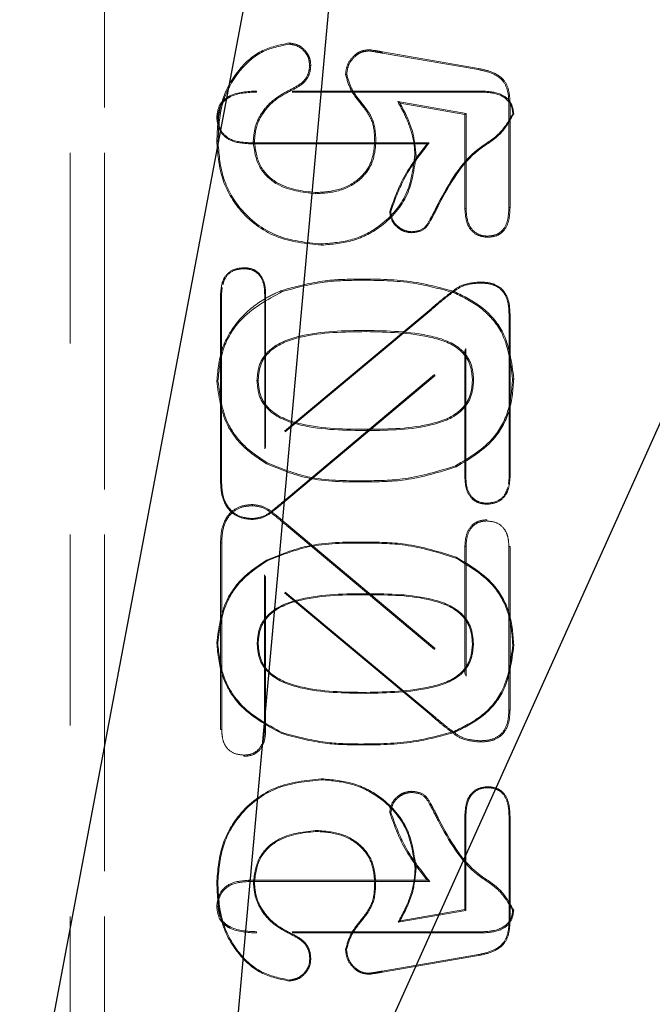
# Model space of a CAD drawing. Header units: inches. Extents: x 1802 to 2468, y -253 to -72.
# Tile 298 of 570: x 2074.549 to 2074.88, y -96.033 to -95.517. Entities that reach past the tile are written whole.
import ezdxf

# ---------------------------------------------------------------- set-up
doc = ezdxf.new("R2010")
doc.units = ezdxf.units.IN
doc.header["$LTSCALE"] = 0.5
doc.header["$MEASUREMENT"] = 0
doc.linetypes.add('HIDDEN', pattern=[0.225, 0.15, -0.075])
doc.layers.add('SID-M-S', color=105, linetype='Continuous')
doc.layers.add('SVD-M-S', color=8, linetype='Continuous')

msp = doc.modelspace()

# ---------------------------------------------------------------- linework, layer by layer
at = {"layer": 'SID-M-S'}
for p, q in [((2075.35018, -88.39847), (2074.11296, -102.15243)), ((2075.71028, -89.96641), (2073.41423, -102.15503)), ((2075.92523, -93.4104), (2071.99078, -102.16891))]:
    msp.add_line(p, q, dxfattribs=at)
at = {"layer": 'SVD-M-S', "linetype": 'HIDDEN', "lineweight": 18}
for p, q in [((2074.57509, -96.28697), (2074.57509, -95.26334)), ((2074.59313, -95.26334), (2074.59313, -96.28697)), ((2074.59313, -96.28697), (2074.59313, -95.26334)), ((2074.68982, -95.53008), (2074.68982, -95.52946)), ((2074.73146, -95.53362), (2074.73146, -95.533)), ((2074.7385, -95.53475), (2074.7386, -95.53414)), ((2074.7385, -95.53475), (2074.78881, -95.54345)), ((2074.7386, -95.53414), (2074.78892, -95.54284)), ((2074.70046, -95.5413), (2074.70107, -95.5413)), ((2074.7199, -95.54597), (2074.71928, -95.54598)), ((2074.78881, -95.54345), (2074.78892, -95.54284)), ((2074.67272, -95.5552), (2074.67272, -95.55468)), ((2074.79141, -95.55468), (2074.67272, -95.55468)), ((2074.7914, -95.5552), (2074.67272, -95.5552)), ((2074.69076, -95.55372), (2074.69102, -95.55428)), ((2074.7914, -95.5552), (2074.79141, -95.55468)), ((2074.74666, -95.56019), (2074.74783, -95.56102)), ((2074.7824, -95.5664), (2074.74666, -95.56019)), ((2074.78178, -95.56692), (2074.74783, -95.56102)), ((2074.80479, -95.56112), (2074.80479, -95.61564)), ((2074.80541, -95.56111), (2074.80541, -95.61564)), ((2074.7824, -95.5664), (2074.78178, -95.56692)), ((2074.78178, -95.61626), (2074.78178, -95.56692)), ((2074.7824, -95.61625), (2074.7824, -95.5664)), ((2074.80686, -95.56653), (2074.80737, -95.56652)), ((2074.65238, -95.56855), (2074.65186, -95.56855)), ((2074.65248, -95.58085), (2074.65186, -95.58086)), ((2074.66854, -95.58173), (2074.66853, -95.58224)), ((2074.66853, -95.58224), (2074.7621, -95.58224)), ((2074.66854, -95.58173), (2074.76312, -95.58173)), ((2074.67093, -95.58126), (2074.67155, -95.58126)), ((2074.73516, -95.5817), (2074.73454, -95.58169)), ((2074.76312, -95.58173), (2074.7621, -95.58224)), ((2074.75557, -95.58821), (2074.75619, -95.58821)), ((2074.70356, -95.60845), (2074.70357, -95.60783)), ((2074.76782, -95.61357), (2074.76828, -95.6138)), ((2074.74293, -95.61774), (2074.74241, -95.61774)), ((2074.7824, -95.61625), (2074.78178, -95.61626)), ((2074.80479, -95.61564), (2074.80541, -95.61564)), ((2074.75398, -95.62835), (2074.75398, -95.62887)), ((2074.70664, -95.63477), (2074.70664, -95.63539)), ((2074.79344, -95.63065), (2074.79344, -95.63127)), ((2074.66601, -95.64772), (2074.66601, -95.6472)), ((2074.72704, -95.65373), (2074.72703, -95.65311)), ((2074.79, -95.65522), (2074.79, -95.65471)), ((2074.65469, -95.65754), (2074.65435, -95.6613)), ((2074.68613, -95.65968), (2074.68591, -95.65911)), ((2074.77605, -95.6603), (2074.77628, -95.65972)), ((2074.65383, -95.66129), (2074.65383, -95.75907)), ((2074.65435, -95.6613), (2074.65383, -95.66129)), ((2074.65435, -95.6613), (2074.65435, -95.75906)), ((2074.67694, -95.6613), (2074.67745, -95.66129)), ((2074.67694, -95.74209), (2074.67694, -95.6613)), ((2074.67745, -95.74098), (2074.67745, -95.66129)), ((2074.7644, -95.66906), (2074.67694, -95.74209)), ((2074.76407, -95.66867), (2074.67745, -95.74098)), ((2074.7644, -95.66906), (2074.76407, -95.66867)), ((2074.80489, -95.67136), (2074.80541, -95.67135)), ((2074.80489, -95.757), (2074.80489, -95.67136)), ((2074.80541, -95.75701), (2074.80541, -95.67135)), ((2074.73002, -95.68005), (2074.73002, -95.68067)), ((2074.6893, -95.7675), (2074.7823, -95.68943)), ((2074.68963, -95.7679), (2074.78178, -95.69054)), ((2074.7823, -95.68943), (2074.78178, -95.69054)), ((2074.78178, -95.69054), (2074.78178, -95.75701)), ((2074.7823, -95.68943), (2074.7823, -95.757)), ((2074.65248, -95.70654), (2074.65186, -95.70653)), ((2074.6729, -95.7062), (2074.67352, -95.7062)), ((2074.78634, -95.70598), (2074.78572, -95.70598)), ((2074.80675, -95.70552), (2074.80737, -95.70552)), ((2074.73085, -95.73247), (2074.73085, -95.73185)), ((2074.67694, -95.74209), (2074.67745, -95.74098)), ((2074.67822, -95.74942), (2074.67791, -95.74996)), ((2074.77694, -95.75094), (2074.7772, -95.7515)), ((2074.72879, -95.75879), (2074.72879, -95.75941)), ((2074.7823, -95.757), (2074.78178, -95.75701)), ((2074.80455, -95.76066), (2074.80489, -95.757)), ((2074.80489, -95.757), (2074.80541, -95.75701)), ((2074.65435, -95.75906), (2074.65383, -95.75907)), ((2074.6893, -95.7675), (2074.68963, -95.7679)), ((2074.67059, -95.77184), (2074.67059, -95.77122)), ((2074.79332, -95.77058), (2074.79332, -95.77109)), ((2074.67059, -95.77858), (2074.67059, -95.77909)), ((2074.79332, -95.77983), (2074.79332, -95.77921)), ((2074.68923, -95.78289), (2074.68963, -95.78241)), ((2074.68923, -95.78289), (2074.7824, -95.8611)), ((2074.68963, -95.78241), (2074.78178, -95.85977)), ((2074.65445, -95.79125), (2074.65383, -95.79124)), ((2074.65383, -95.88902), (2074.65383, -95.79124)), ((2074.65445, -95.88901), (2074.65445, -95.79125)), ((2074.72879, -95.79142), (2074.72879, -95.7909)), ((2074.7824, -95.79331), (2074.78178, -95.7933)), ((2074.78178, -95.85977), (2074.78178, -95.7933)), ((2074.7824, -95.8611), (2074.7824, -95.79331)), ((2074.80479, -95.79331), (2074.80541, -95.7933)), ((2074.80479, -95.79331), (2074.80479, -95.87895)), ((2074.80541, -95.7933), (2074.80541, -95.87896)), ((2074.77698, -95.79928), (2074.7772, -95.79881)), ((2074.67817, -95.8008), (2074.67791, -95.80035)), ((2074.76447, -95.88117), (2074.67683, -95.808)), ((2074.67683, -95.808), (2074.67683, -95.88901)), ((2074.67683, -95.808), (2074.67745, -95.80933)), ((2074.76407, -95.88164), (2074.67745, -95.80933)), ((2074.67745, -95.80933), (2074.67745, -95.88902)), ((2074.73085, -95.81795), (2074.73085, -95.81846)), ((2074.65238, -95.84377), (2074.65186, -95.84378)), ((2074.673, -95.84411), (2074.67352, -95.84411)), ((2074.78624, -95.84433), (2074.78572, -95.84433)), ((2074.80686, -95.84479), (2074.80737, -95.84479)), ((2074.7824, -95.8611), (2074.78178, -95.85977)), ((2074.73002, -95.87016), (2074.73002, -95.86964)), ((2074.76447, -95.88117), (2074.76407, -95.88164)), ((2074.80479, -95.87895), (2074.80541, -95.87896)), ((2074.65445, -95.88901), (2074.65383, -95.88902)), ((2074.67683, -95.88901), (2074.67745, -95.88902)), ((2074.6861, -95.89072), (2074.68591, -95.8912)), ((2074.77609, -95.89011), (2074.77628, -95.89059)), ((2074.72704, -95.89669), (2074.72703, -95.8972)), ((2074.79, -95.89498), (2074.79, -95.8956)), ((2074.66601, -95.90249), (2074.66601, -95.90311)), ((2074.70664, -95.91543), (2074.70664, -95.91492)), ((2074.75398, -95.92206), (2074.75398, -95.92144)), ((2074.79344, -95.91956), (2074.79344, -95.91904)), ((2074.74303, -95.93256), (2074.74241, -95.93257)), ((2074.78178, -95.93405), (2074.78178, -95.98339)), ((2074.7823, -95.93406), (2074.78178, -95.93405)), ((2074.7823, -95.93406), (2074.7823, -95.98382)), ((2074.76772, -95.93678), (2074.76828, -95.93651)), ((2074.80489, -95.93467), (2074.80541, -95.93466)), ((2074.80489, -95.98919), (2074.80489, -95.93467)), ((2074.80541, -95.9892), (2074.80541, -95.93466)), ((2074.70356, -95.94196), (2074.70357, -95.94248)), ((2074.75568, -95.9621), (2074.75619, -95.9621)), ((2074.65238, -95.96946), (2074.65186, -95.96945)), ((2074.66854, -95.96869), (2074.66853, -95.96807)), ((2074.66853, -95.96807), (2074.7621, -95.96807)), ((2074.66854, -95.96869), (2074.76333, -95.96869)), ((2074.67103, -95.96905), (2074.67155, -95.96905)), ((2074.73506, -95.96861), (2074.73454, -95.96862)), ((2074.76333, -95.96869), (2074.7621, -95.96807)), ((2074.65248, -95.98175), (2074.65186, -95.98176)), ((2074.7823, -95.98382), (2074.74686, -95.98998)), ((2074.78178, -95.98339), (2074.74783, -95.98929)), ((2074.7823, -95.98382), (2074.78178, -95.98339)), ((2074.80675, -95.98377), (2074.80737, -95.98379)), ((2074.74686, -95.98998), (2074.74783, -95.98929)), ((2074.80489, -95.98919), (2074.80541, -95.9892)), ((2074.7914, -95.99501), (2074.67272, -95.99501)), ((2074.67272, -95.99501), (2074.67272, -95.99563)), ((2074.79141, -95.99563), (2074.67272, -95.99563)), ((2074.6908, -95.99649), (2074.69102, -95.99603)), ((2074.7914, -95.99501), (2074.79141, -95.99563)), ((2074.7198, -96.00434), (2074.71928, -96.00433)), ((2074.70056, -96.00901), (2074.70107, -96.00901)), ((2074.73851, -96.01566), (2074.78883, -96.00696)), ((2074.7386, -96.01617), (2074.78892, -96.00747)), ((2074.78883, -96.00696), (2074.78892, -96.00747)), ((2074.73146, -96.01679), (2074.73146, -96.01731)), ((2074.73851, -96.01566), (2074.7386, -96.01617)), ((2074.68982, -96.02033), (2074.68982, -96.02085))]:
    msp.add_line(p, q, dxfattribs=at)
for points, knots in [([(2074.65186, -95.58086), (2074.65219, -95.57423), (2074.65285, -95.561), (2074.66162, -95.5444), (2074.67447, -95.53261), (2074.6847, -95.53051), (2074.68982, -95.52946)], [0, 0, 0, 0, 0.280869, 0.560679, 0.780594, 1, 1, 1, 1]), ([(2074.65248, -95.58085), (2074.65281, -95.57428), (2074.65345, -95.5612), (2074.66211, -95.54481), (2074.67474, -95.5332), (2074.6848, -95.53112), (2074.68982, -95.53008)], [0, 0, 0, 0, 0.282284, 0.562234, 0.78155, 1, 1, 1, 1]), ([(2074.68982, -95.52946), (2074.6915, -95.52974), (2074.69486, -95.5303), (2074.69846, -95.53354), (2074.70079, -95.5373), (2074.70098, -95.53997), (2074.70107, -95.5413)], [0, 0, 0, 0, 0.2789683, 0.5592903, 0.7795134, 1, 1, 1, 1]), ([(2074.68982, -95.53008), (2074.6914, -95.53035), (2074.69458, -95.53088), (2074.69798, -95.53395), (2074.70019, -95.53751), (2074.70036, -95.54003), (2074.70046, -95.5413)], [0, 0, 0, 0, 0.277791, 0.559583, 0.778147, 1, 1, 1, 1]), ([(2074.71928, -95.54598), (2074.71951, -95.54414), (2074.71996, -95.54045), (2074.72326, -95.53637), (2074.72712, -95.5335), (2074.73002, -95.53316), (2074.73146, -95.533)], [0, 0, 0, 0, 0.279669, 0.559699, 0.780039, 1, 1, 1, 1]), ([(2074.7199, -95.54597), (2074.72012, -95.54421), (2074.72055, -95.54071), (2074.7237, -95.53683), (2074.72735, -95.53409), (2074.73009, -95.53378), (2074.73146, -95.53362)], [0, 0, 0, 0, 0.280665, 0.561365, 0.781253, 1, 1, 1, 1]), ([(2074.73146, -95.533), (2074.7328, -95.5332), (2074.73518, -95.53355), (2074.73755, -95.53396), (2074.7386, -95.53414)], [0, 0, 0, 0, 0.559923, 1, 1, 1, 1]), ([(2074.73146, -95.53362), (2074.73276, -95.53381), (2074.73511, -95.53417), (2074.73746, -95.53457), (2074.7385, -95.53475)], [0, 0, 0, 0, 0.556751, 1, 1, 1, 1]), ([(2074.70046, -95.5413), (2074.70031, -95.54287), (2074.70001, -95.546), (2074.69662, -95.55075), (2074.69299, -95.55259), (2074.69076, -95.55372)], [0, 0, 0, 0, 0.278256, 0.555772, 1, 1, 1, 1]), ([(2074.70107, -95.5413), (2074.70092, -95.54294), (2074.70061, -95.54623), (2074.69709, -95.55119), (2074.69332, -95.55311), (2074.69102, -95.55428)], [0, 0, 0, 0, 0.2800173, 0.5601385, 1, 1, 1, 1]), ([(2074.73454, -95.58169), (2074.73445, -95.5779), (2074.73426, -95.5703), (2074.72777, -95.56182), (2074.72167, -95.55445), (2074.72008, -95.54879), (2074.71928, -95.54598)], [0, 0, 0, 0, 0.279977, 0.560502, 0.78139, 1, 1, 1, 1]), ([(2074.73516, -95.5817), (2074.73506, -95.57784), (2074.73486, -95.57012), (2074.72835, -95.56153), (2074.72227, -95.55422), (2074.72068, -95.54868), (2074.7199, -95.54597)], [0, 0, 0, 0, 0.28487, 0.569566, 0.788821, 1, 1, 1, 1]), ([(2074.78881, -95.54345), (2074.79128, -95.54397), (2074.79615, -95.54498), (2074.80227, -95.54901), (2074.80456, -95.55522), (2074.80471, -95.55914), (2074.80479, -95.56112)], [0, 0, 0, 0, 0.284658, 0.559549, 0.776624, 1, 1, 1, 1]), ([(2074.78892, -95.54284), (2074.79144, -95.54337), (2074.79646, -95.54442), (2074.80278, -95.54861), (2074.80516, -95.55505), (2074.80532, -95.55909), (2074.80541, -95.56111)], [0, 0, 0, 0, 0.280904, 0.559344, 0.779202, 1, 1, 1, 1]), ([(2074.67272, -95.55468), (2074.66788, -95.55488), (2074.66181, -95.55513), (2074.65578, -95.55893), (2074.65253, -95.56253), (2074.65213, -95.56615), (2074.65186, -95.56855)], [0, 0, 0, 0, 0.499468, 0.625552, 0.750747, 1, 1, 1, 1]), ([(2074.67272, -95.5552), (2074.66796, -95.55539), (2074.66203, -95.55562), (2074.65615, -95.55931), (2074.65302, -95.56276), (2074.65263, -95.56623), (2074.65238, -95.56855)], [0, 0, 0, 0, 0.505238, 0.630038, 0.752851, 1, 1, 1, 1]), ([(2074.69076, -95.55372), (2074.68779, -95.55528), (2074.68184, -95.55841), (2074.67539, -95.5654), (2074.67156, -95.57331), (2074.67114, -95.57861), (2074.67093, -95.58126)], [0, 0, 0, 0, 0.278852, 0.558815, 0.779736, 1, 1, 1, 1]), ([(2074.69102, -95.55428), (2074.68809, -95.55582), (2074.68225, -95.55889), (2074.67592, -95.56574), (2074.67217, -95.57349), (2074.67175, -95.57867), (2074.67155, -95.58126)], [0, 0, 0, 0, 0.280165, 0.560008, 0.780024, 1, 1, 1, 1]), ([(2074.80686, -95.56653), (2074.80674, -95.56519), (2074.80652, -95.56252), (2074.80411, -95.55917), (2074.79926, -95.55579), (2074.79465, -95.55544), (2074.7914, -95.5552)], [0, 0, 0, 0, 0.186283, 0.369271, 0.555719, 1, 1, 1, 1]), ([(2074.80737, -95.56652), (2074.80705, -95.56443), (2074.8064, -95.56022), (2074.80005, -95.55535), (2074.79469, -95.55494), (2074.79141, -95.55468)], [0, 0, 0, 0, 0.279024, 0.559292, 1, 1, 1, 1]), ([(2074.74666, -95.56019), (2074.74828, -95.56316), (2074.75095, -95.56806), (2074.75361, -95.57533), (2074.75524, -95.58168), (2074.75546, -95.58603), (2074.75557, -95.58821)], [0, 0, 0, 0, 0.341425, 0.561414, 0.780857, 1, 1, 1, 1]), ([(2074.74783, -95.56102), (2074.75035, -95.56582), (2074.75484, -95.57439), (2074.75578, -95.58399), (2074.75619, -95.58821)], [0, 0, 0, 0, 0.560311, 1, 1, 1, 1]), ([(2074.76782, -95.61357), (2074.77358, -95.60297), (2074.78162, -95.58819), (2074.80025, -95.57799), (2074.80473, -95.57022), (2074.80686, -95.56653)], [0, 0, 0, 0, 0.57098, 0.796306, 1, 1, 1, 1]), ([(2074.76828, -95.6138), (2074.77401, -95.60326), (2074.78201, -95.58854), (2074.80072, -95.5783), (2074.8052, -95.57037), (2074.80737, -95.56652)], [0, 0, 0, 0, 0.565817, 0.78979, 1, 1, 1, 1]), ([(2074.65186, -95.56855), (2074.65213, -95.57085), (2074.65265, -95.57544), (2074.65895, -95.58153), (2074.6649, -95.58197), (2074.66853, -95.58224)], [0, 0, 0, 0, 0.280361, 0.559919, 1, 1, 1, 1]), ([(2074.65238, -95.56855), (2074.65263, -95.57077), (2074.65313, -95.57518), (2074.65923, -95.58105), (2074.66499, -95.58147), (2074.66854, -95.58173)], [0, 0, 0, 0, 0.279652, 0.556233, 1, 1, 1, 1]), ([(2074.70664, -95.63539), (2074.69851, -95.63457), (2074.68227, -95.63292), (2074.66356, -95.61862), (2074.65329, -95.6), (2074.65234, -95.58724), (2074.65186, -95.58086)], [0, 0, 0, 0, 0.280075, 0.559204, 0.779404, 1, 1, 1, 1]), ([(2074.70664, -95.63477), (2074.69859, -95.63396), (2074.68253, -95.63233), (2074.66404, -95.6182), (2074.65389, -95.5998), (2074.65295, -95.58718), (2074.65248, -95.58085)], [0, 0, 0, 0, 0.280442, 0.559177, 0.77906, 1, 1, 1, 1]), ([(2074.67093, -95.58126), (2074.67154, -95.58573), (2074.67276, -95.59469), (2074.68511, -95.60633), (2074.69658, -95.60765), (2074.70356, -95.60845)], [0, 0, 0, 0, 0.280933, 0.562407, 1, 1, 1, 1]), ([(2074.67155, -95.58126), (2074.67214, -95.58563), (2074.67333, -95.59437), (2074.68544, -95.60576), (2074.69669, -95.60705), (2074.70357, -95.60783)], [0, 0, 0, 0, 0.279961, 0.560246, 1, 1, 1, 1]), ([(2074.70356, -95.60845), (2074.70789, -95.60817), (2074.71656, -95.60759), (2074.72752, -95.60151), (2074.73411, -95.59198), (2074.73481, -95.58512), (2074.73516, -95.5817)], [0, 0, 0, 0, 0.278823, 0.558736, 0.779773, 1, 1, 1, 1]), ([(2074.70357, -95.60783), (2074.70783, -95.60755), (2074.71635, -95.60699), (2074.72708, -95.60104), (2074.73352, -95.59174), (2074.7342, -95.58504), (2074.73454, -95.58169)], [0, 0, 0, 0, 0.2806995, 0.5602578, 0.7799565, 1, 1, 1, 1]), ([(2074.7621, -95.58224), (2074.75737, -95.58833), (2074.74896, -95.59917), (2074.74441, -95.61208), (2074.74241, -95.61774)], [0, 0, 0, 0, 0.562116, 1, 1, 1, 1]), ([(2074.76312, -95.58173), (2074.75828, -95.58794), (2074.7497, -95.59894), (2074.74498, -95.61204), (2074.74293, -95.61774)], [0, 0, 0, 0, 0.564758, 1, 1, 1, 1]), ([(2074.75557, -95.58821), (2074.75467, -95.59525), (2074.75288, -95.60934), (2074.73948, -95.62478), (2074.72327, -95.63338), (2074.71219, -95.63431), (2074.70664, -95.63477)], [0, 0, 0, 0, 0.279519, 0.558504, 0.778985, 1, 1, 1, 1]), ([(2074.75619, -95.58821), (2074.75528, -95.59535), (2074.75346, -95.60962), (2074.73989, -95.62528), (2074.72346, -95.63398), (2074.71225, -95.63492), (2074.70664, -95.63539)], [0, 0, 0, 0, 0.279525, 0.558857, 0.77936, 1, 1, 1, 1]), ([(2074.75398, -95.62835), (2074.75603, -95.62812), (2074.76016, -95.62765), (2074.76415, -95.62103), (2074.76641, -95.61643), (2074.76782, -95.61357)], [0, 0, 0, 0, 0.272166, 0.548209, 1, 1, 1, 1]), ([(2074.75398, -95.62887), (2074.75613, -95.62862), (2074.76044, -95.62813), (2074.76458, -95.62137), (2074.76687, -95.61667), (2074.76828, -95.6138)], [0, 0, 0, 0, 0.277972, 0.557563, 1, 1, 1, 1]), ([(2074.74241, -95.61774), (2074.74266, -95.61939), (2074.74314, -95.62271), (2074.74638, -95.62623), (2074.75007, -95.62848), (2074.75267, -95.62874), (2074.75398, -95.62887)], [0, 0, 0, 0, 0.279006, 0.559181, 0.779708, 1, 1, 1, 1]), ([(2074.74293, -95.61774), (2074.74316, -95.61932), (2074.74363, -95.62248), (2074.74672, -95.62583), (2074.75024, -95.62798), (2074.75273, -95.62823), (2074.75398, -95.62835)], [0, 0, 0, 0, 0.277829, 0.558745, 0.779179, 1, 1, 1, 1]), ([(2074.79344, -95.63127), (2074.79142, -95.631), (2074.78739, -95.63045), (2074.78233, -95.62465), (2074.78199, -95.61944), (2074.78178, -95.61626)], [0, 0, 0, 0, 0.2797057, 0.5593856, 1, 1, 1, 1]), ([(2074.79344, -95.63065), (2074.79216, -95.63055), (2074.78963, -95.63035), (2074.78632, -95.62828), (2074.78289, -95.62378), (2074.7826, -95.61936), (2074.7824, -95.61625)], [0, 0, 0, 0, 0.186887, 0.370092, 0.554846, 1, 1, 1, 1]), ([(2074.80479, -95.61564), (2074.80471, -95.61768), (2074.80455, -95.62171), (2074.80249, -95.62712), (2074.79816, -95.6303), (2074.79503, -95.63053), (2074.79344, -95.63065)], [0, 0, 0, 0, 0.287619, 0.566254, 0.779812, 1, 1, 1, 1]), ([(2074.80541, -95.61564), (2074.80532, -95.61774), (2074.80516, -95.62191), (2074.80298, -95.62755), (2074.79841, -95.6309), (2074.7951, -95.63114), (2074.79344, -95.63127)], [0, 0, 0, 0, 0.281133, 0.560708, 0.77978, 1, 1, 1, 1]), ([(2074.66601, -95.6472), (2074.66402, -95.64739), (2074.66005, -95.64776), (2074.65445, -95.65291), (2074.65407, -95.65811), (2074.65383, -95.66129)], [0, 0, 0, 0, 0.280869, 0.560441, 1, 1, 1, 1]), ([(2074.66601, -95.64772), (2074.6641, -95.6479), (2074.66031, -95.64826), (2074.65625, -95.65186), (2074.65539, -95.65484), (2074.65505, -95.65602)], [0, 0, 0, 0, 0.380562, 0.754374, 1, 1, 1, 1]), ([(2074.67745, -95.66129), (2074.67738, -95.65936), (2074.67724, -95.6555), (2074.67484, -95.65047), (2074.67059, -95.64752), (2074.66754, -95.64731), (2074.66601, -95.6472)], [0, 0, 0, 0, 0.281005, 0.560058, 0.779623, 1, 1, 1, 1]), ([(2074.67694, -95.6613), (2074.67687, -95.6594), (2074.67674, -95.65568), (2074.67444, -95.65084), (2074.67039, -95.64802), (2074.66748, -95.64782), (2074.66601, -95.64772)], [0, 0, 0, 0, 0.286209, 0.563422, 0.779267, 1, 1, 1, 1]), ([(2074.68591, -95.65911), (2074.69346, -95.65706), (2074.70694, -95.6534), (2074.72089, -95.6532), (2074.72703, -95.65311)], [0, 0, 0, 0, 0.559554, 1, 1, 1, 1]), ([(2074.68613, -95.65968), (2074.69363, -95.65765), (2074.70704, -95.65402), (2074.72092, -95.65382), (2074.72704, -95.65373)], [0, 0, 0, 0, 0.558993, 1, 1, 1, 1]), ([(2074.72703, -95.65311), (2074.7364, -95.65319), (2074.75311, -95.65335), (2074.7692, -95.65777), (2074.77628, -95.65972)], [0, 0, 0, 0, 0.56037, 1, 1, 1, 1]), ([(2074.72704, -95.65373), (2074.73637, -95.65381), (2074.753, -95.65396), (2074.76902, -95.65836), (2074.77605, -95.6603)], [0, 0, 0, 0, 0.56117, 1, 1, 1, 1]), ([(2074.79, -95.65471), (2074.7865, -95.65495), (2074.78073, -95.65536), (2074.77433, -95.66023), (2074.76912, -95.66431), (2074.76575, -95.66722), (2074.76407, -95.66867)], [0, 0, 0, 0, 0.33855, 0.55875, 0.779375, 1, 1, 1, 1]), ([(2074.79, -95.65522), (2074.78657, -95.65546), (2074.78091, -95.65586), (2074.77461, -95.66066), (2074.76944, -95.66471), (2074.76608, -95.66761), (2074.7644, -95.66906)], [0, 0, 0, 0, 0.33569, 0.554551, 0.777137, 1, 1, 1, 1]), ([(2074.80541, -95.67135), (2074.80529, -95.66891), (2074.80507, -95.66407), (2074.8015, -95.65789), (2074.79572, -95.65501), (2074.79191, -95.65481), (2074.79, -95.65471)], [0, 0, 0, 0, 0.28096, 0.559109, 0.779245, 1, 1, 1, 1]), ([(2074.80489, -95.67136), (2074.80478, -95.66897), (2074.80457, -95.66427), (2074.80114, -95.65828), (2074.79555, -95.65551), (2074.79186, -95.65532), (2074.79, -95.65522)], [0, 0, 0, 0, 0.284279, 0.559568, 0.777613, 1, 1, 1, 1]), ([(2074.65186, -95.70653), (2074.65247, -95.70045), (2074.65368, -95.68826), (2074.66367, -95.6732), (2074.67518, -95.66389), (2074.68301, -95.6604), (2074.68591, -95.65911)], [0, 0, 0, 0, 0.2923985, 0.5857003, 0.8462906, 1, 1, 1, 1]), ([(2074.65248, -95.70654), (2074.65304, -95.70081), (2074.65415, -95.68937), (2074.66506, -95.67117), (2074.67814, -95.66404), (2074.68613, -95.65968)], [0, 0, 0, 0, 0.2805424, 0.5606415, 1, 1, 1, 1]), ([(2074.77605, -95.6603), (2074.78096, -95.6627), (2074.79075, -95.6675), (2074.80398, -95.68277), (2074.8057, -95.69689), (2074.80675, -95.70552)], [0, 0, 0, 0, 0.281594, 0.561552, 1, 1, 1, 1]), ([(2074.77628, -95.65972), (2074.78124, -95.66215), (2074.79116, -95.66702), (2074.80456, -95.68247), (2074.80631, -95.69679), (2074.80737, -95.70552)], [0, 0, 0, 0, 0.281133, 0.561633, 1, 1, 1, 1]), ([(2074.73002, -95.68005), (2074.71846, -95.68018), (2074.70108, -95.68037), (2074.68114, -95.68746), (2074.67364, -95.69724), (2074.67315, -95.70321), (2074.6729, -95.7062)], [0, 0, 0, 0, 0.49668, 0.746661, 0.873566, 1, 1, 1, 1]), ([(2074.73002, -95.68067), (2074.71851, -95.6808), (2074.70129, -95.68099), (2074.68156, -95.68794), (2074.67423, -95.69749), (2074.67376, -95.70329), (2074.67352, -95.7062)], [0, 0, 0, 0, 0.5014866, 0.7506184, 0.8751054, 1, 1, 1, 1]), ([(2074.78634, -95.70598), (2074.7861, -95.70304), (2074.78562, -95.69715), (2074.77847, -95.68727), (2074.7585, -95.68061), (2074.7414, -95.68027), (2074.73002, -95.68005)], [0, 0, 0, 0, 0.126309, 0.253469, 0.503303, 1, 1, 1, 1]), ([(2074.78572, -95.70598), (2074.78549, -95.70311), (2074.78502, -95.69739), (2074.77803, -95.68776), (2074.75829, -95.68124), (2074.74135, -95.68089), (2074.73002, -95.68067)], [0, 0, 0, 0, 0.1250521, 0.2496287, 0.498484, 1, 1, 1, 1]), ([(2074.67791, -95.74996), (2074.67378, -95.74721), (2074.66552, -95.7417), (2074.65455, -95.72715), (2074.65288, -95.71434), (2074.65186, -95.70653)], [0, 0, 0, 0, 0.280993, 0.561726, 1, 1, 1, 1]), ([(2074.67822, -95.74942), (2074.67413, -95.7467), (2074.66596, -95.74125), (2074.65513, -95.72688), (2074.65349, -95.71424), (2074.65248, -95.70654)], [0, 0, 0, 0, 0.2815621, 0.5621173, 1, 1, 1, 1]), ([(2074.6729, -95.7062), (2074.67314, -95.70922), (2074.67362, -95.71528), (2074.68126, -95.72517), (2074.70151, -95.73225), (2074.71913, -95.73238), (2074.73085, -95.73247)], [0, 0, 0, 0, 0.126305, 0.253318, 0.503251, 1, 1, 1, 1]), ([(2074.67352, -95.7062), (2074.67375, -95.70914), (2074.67421, -95.71503), (2074.68169, -95.72468), (2074.70171, -95.73164), (2074.71918, -95.73176), (2074.73085, -95.73185)], [0, 0, 0, 0, 0.124889, 0.249335, 0.49844, 1, 1, 1, 1]), ([(2074.73085, -95.73247), (2074.74221, -95.73235), (2074.75929, -95.73219), (2074.7789, -95.72474), (2074.7857, -95.71475), (2074.78613, -95.7089), (2074.78634, -95.70598)], [0, 0, 0, 0, 0.496769, 0.746747, 0.873792, 1, 1, 1, 1]), ([(2074.73085, -95.73185), (2074.74215, -95.73174), (2074.75907, -95.73157), (2074.77846, -95.72427), (2074.78511, -95.71452), (2074.78552, -95.70883), (2074.78572, -95.70598)], [0, 0, 0, 0, 0.501532, 0.750433, 0.874965, 1, 1, 1, 1]), ([(2074.80675, -95.70552), (2074.80635, -95.71091), (2074.80555, -95.72166), (2074.79638, -95.73935), (2074.78432, -95.74654), (2074.77694, -95.75094)], [0, 0, 0, 0, 0.281096, 0.560549, 1, 1, 1, 1]), ([(2074.80737, -95.70552), (2074.80697, -95.71097), (2074.80615, -95.72186), (2074.79687, -95.73977), (2074.78465, -95.74706), (2074.7772, -95.7515)], [0, 0, 0, 0, 0.280797, 0.561025, 1, 1, 1, 1]), ([(2074.72879, -95.75941), (2074.71892, -95.7594), (2074.70133, -95.75939), (2074.68506, -95.75284), (2074.67791, -95.74996)], [0, 0, 0, 0, 0.560838, 1, 1, 1, 1]), ([(2074.72879, -95.75879), (2074.71896, -95.75878), (2074.70148, -95.75878), (2074.6853, -95.75227), (2074.67822, -95.74942)], [0, 0, 0, 0, 0.562011, 1, 1, 1, 1]), ([(2074.77694, -95.75094), (2074.76817, -95.75367), (2074.75247, -95.75857), (2074.73604, -95.75872), (2074.72879, -95.75879)], [0, 0, 0, 0, 0.558287, 1, 1, 1, 1]), ([(2074.7772, -95.7515), (2074.76837, -95.75426), (2074.75258, -95.75919), (2074.73607, -95.75934), (2074.72879, -95.75941)], [0, 0, 0, 0, 0.559155, 1, 1, 1, 1]), ([(2074.78178, -95.75701), (2074.78187, -95.75894), (2074.78205, -95.76278), (2074.78454, -95.76775), (2074.78877, -95.77068), (2074.7918, -95.77096), (2074.79332, -95.77109)], [0, 0, 0, 0, 0.280817, 0.559947, 0.779888, 1, 1, 1, 1]), ([(2074.7823, -95.757), (2074.78238, -95.75888), (2074.78255, -95.7626), (2074.78493, -95.76739), (2074.78897, -95.77019), (2074.79186, -95.77045), (2074.79332, -95.77058)], [0, 0, 0, 0, 0.28526, 0.562957, 0.78023, 1, 1, 1, 1]), ([(2074.79332, -95.77109), (2074.79529, -95.77088), (2074.79922, -95.77045), (2074.80473, -95.76531), (2074.80515, -95.76015), (2074.80541, -95.75701)], [0, 0, 0, 0, 0.280689, 0.560513, 1, 1, 1, 1]), ([(2074.65383, -95.75907), (2074.65396, -95.76184), (2074.65422, -95.76737), (2074.65789, -95.77449), (2074.66405, -95.77856), (2074.66841, -95.77891), (2074.67059, -95.77909)], [0, 0, 0, 0, 0.280882, 0.559822, 0.779692, 1, 1, 1, 1]), ([(2074.65435, -95.75906), (2074.65447, -95.76179), (2074.65472, -95.76718), (2074.65827, -95.77411), (2074.66424, -95.77806), (2074.66847, -95.7784), (2074.67059, -95.77858)], [0, 0, 0, 0, 0.283978, 0.561581, 0.779529, 1, 1, 1, 1]), ([(2074.79332, -95.77058), (2074.79521, -95.77037), (2074.79896, -95.76995), (2074.80293, -95.76637), (2074.80381, -95.76345), (2074.80416, -95.76231)], [0, 0, 0, 0, 0.381515, 0.757961, 1, 1, 1, 1]), ([(2074.67059, -95.77858), (2074.67264, -95.77831), (2074.67676, -95.77776), (2074.68268, -95.77301), (2074.68678, -95.7696), (2074.6893, -95.7675)], [0, 0, 0, 0, 0.273586, 0.552602, 1, 1, 1, 1]), ([(2074.67059, -95.77909), (2074.67271, -95.77882), (2074.67695, -95.77826), (2074.68297, -95.77344), (2074.6871, -95.77), (2074.68963, -95.7679)], [0, 0, 0, 0, 0.278642, 0.558839, 1, 1, 1, 1]), ([(2074.65383, -95.79124), (2074.65396, -95.78847), (2074.65422, -95.78294), (2074.65789, -95.77582), (2074.66405, -95.77175), (2074.66841, -95.77139), (2074.67059, -95.77122)], [0, 0, 0, 0, 0.280882, 0.559822, 0.779692, 1, 1, 1, 1]), ([(2074.65445, -95.79125), (2074.65457, -95.78853), (2074.65482, -95.78316), (2074.65835, -95.77627), (2074.66428, -95.77234), (2074.66848, -95.77201), (2074.67059, -95.77184)], [0, 0, 0, 0, 0.2846186, 0.5619477, 0.7794993, 1, 1, 1, 1]), ([(2074.67059, -95.77122), (2074.67271, -95.77149), (2074.67695, -95.77205), (2074.68297, -95.77687), (2074.6871, -95.78031), (2074.68963, -95.78241)], [0, 0, 0, 0, 0.278642, 0.558839, 1, 1, 1, 1]), ([(2074.67059, -95.77184), (2074.67262, -95.7721), (2074.67673, -95.77264), (2074.68262, -95.77739), (2074.68671, -95.78079), (2074.68923, -95.78289)], [0, 0, 0, 0, 0.272549, 0.551329, 1, 1, 1, 1]), ([(2074.78178, -95.7933), (2074.78187, -95.79137), (2074.78205, -95.78753), (2074.78454, -95.78256), (2074.78877, -95.77963), (2074.7918, -95.77935), (2074.79332, -95.77921)], [0, 0, 0, 0, 0.280817, 0.559947, 0.779888, 1, 1, 1, 1]), ([(2074.7824, -95.79331), (2074.78249, -95.79144), (2074.78265, -95.78775), (2074.78501, -95.783), (2074.78901, -95.78022), (2074.79187, -95.77996), (2074.79332, -95.77983)], [0, 0, 0, 0, 0.286193, 0.563594, 0.780311, 1, 1, 1, 1]), ([(2074.79332, -95.77983), (2074.7952, -95.78004), (2074.79894, -95.78045), (2074.80295, -95.78424), (2074.8046, -95.78883), (2074.80472, -95.7918), (2074.80479, -95.79331)], [0, 0, 0, 0, 0.279169, 0.554042, 0.773693, 1, 1, 1, 1]), ([(2074.72879, -95.7909), (2074.71892, -95.79091), (2074.70133, -95.79092), (2074.68506, -95.79747), (2074.67791, -95.80035)], [0, 0, 0, 0, 0.560838, 1, 1, 1, 1]), ([(2074.72879, -95.79142), (2074.71895, -95.79142), (2074.70145, -95.79143), (2074.68526, -95.79794), (2074.67817, -95.8008)], [0, 0, 0, 0, 0.561814, 1, 1, 1, 1]), ([(2074.7772, -95.79881), (2074.76837, -95.79605), (2074.75258, -95.79112), (2074.73607, -95.79097), (2074.72879, -95.7909)], [0, 0, 0, 0, 0.559155, 1, 1, 1, 1]), ([(2074.77698, -95.79928), (2074.76821, -95.79654), (2074.75249, -95.79164), (2074.73605, -95.79149), (2074.72879, -95.79142)], [0, 0, 0, 0, 0.558432, 1, 1, 1, 1]), ([(2074.80686, -95.84479), (2074.80646, -95.83939), (2074.80565, -95.82862), (2074.79646, -95.81089), (2074.78437, -95.80368), (2074.77698, -95.79928)], [0, 0, 0, 0, 0.281046, 0.560629, 1, 1, 1, 1]), ([(2074.80737, -95.84479), (2074.80697, -95.83934), (2074.80615, -95.82845), (2074.79687, -95.81054), (2074.78465, -95.80325), (2074.7772, -95.79881)], [0, 0, 0, 0, 0.280797, 0.561025, 1, 1, 1, 1]), ([(2074.67791, -95.80035), (2074.67378, -95.8031), (2074.66552, -95.80861), (2074.65455, -95.82316), (2074.65288, -95.83597), (2074.65186, -95.84378)], [0, 0, 0, 0, 0.280993, 0.561726, 1, 1, 1, 1]), ([(2074.67817, -95.8008), (2074.67407, -95.80353), (2074.66589, -95.80898), (2074.65504, -95.82339), (2074.65339, -95.83605), (2074.65238, -95.84377)], [0, 0, 0, 0, 0.281467, 0.562052, 1, 1, 1, 1]), ([(2074.673, -95.84411), (2074.67324, -95.8411), (2074.67372, -95.83507), (2074.68133, -95.82522), (2074.70155, -95.81816), (2074.71914, -95.81803), (2074.73085, -95.81795)], [0, 0, 0, 0, 0.126073, 0.252662, 0.502459, 1, 1, 1, 1]), ([(2074.67352, -95.84411), (2074.67375, -95.84116), (2074.67421, -95.83528), (2074.68169, -95.82563), (2074.70171, -95.81867), (2074.71918, -95.81855), (2074.73085, -95.81846)], [0, 0, 0, 0, 0.1248893, 0.2493346, 0.4984395, 1, 1, 1, 1]), ([(2074.73085, -95.81795), (2074.7422, -95.81806), (2074.75925, -95.81823), (2074.77883, -95.82564), (2074.7856, -95.8356), (2074.78603, -95.84142), (2074.78624, -95.84433)], [0, 0, 0, 0, 0.497553, 0.747354, 0.873984, 1, 1, 1, 1]), ([(2074.73085, -95.81846), (2074.74215, -95.81857), (2074.75907, -95.81874), (2074.77846, -95.82604), (2074.78511, -95.83579), (2074.78552, -95.84148), (2074.78572, -95.84433)], [0, 0, 0, 0, 0.501532, 0.750433, 0.874965, 1, 1, 1, 1]), ([(2074.65186, -95.84378), (2074.65243, -95.84957), (2074.65356, -95.86116), (2074.6646, -95.87958), (2074.67784, -95.8868), (2074.68591, -95.8912)], [0, 0, 0, 0, 0.280573, 0.561078, 1, 1, 1, 1]), ([(2074.65238, -95.84377), (2074.65294, -95.84951), (2074.65405, -95.86097), (2074.66499, -95.87921), (2074.67809, -95.88636), (2074.6861, -95.89072)], [0, 0, 0, 0, 0.280548, 0.560715, 1, 1, 1, 1]), ([(2074.73002, -95.87016), (2074.71847, -95.87003), (2074.70112, -95.86983), (2074.68121, -95.86277), (2074.67374, -95.85303), (2074.67325, -95.84708), (2074.673, -95.84411)], [0, 0, 0, 0, 0.497472, 0.747313, 0.873819, 1, 1, 1, 1]), ([(2074.73002, -95.86964), (2074.71851, -95.86951), (2074.70129, -95.86932), (2074.68156, -95.86237), (2074.67423, -95.85282), (2074.67376, -95.84702), (2074.67352, -95.84411)], [0, 0, 0, 0, 0.501487, 0.750618, 0.875105, 1, 1, 1, 1]), ([(2074.78572, -95.84433), (2074.78549, -95.8472), (2074.78502, -95.85292), (2074.77803, -95.86255), (2074.75829, -95.86907), (2074.74135, -95.86941), (2074.73002, -95.86964)], [0, 0, 0, 0, 0.125052, 0.249629, 0.498484, 1, 1, 1, 1]), ([(2074.78624, -95.84433), (2074.786, -95.84726), (2074.78552, -95.85312), (2074.77839, -95.86296), (2074.75847, -95.86959), (2074.74139, -95.86993), (2074.73002, -95.87016)], [0, 0, 0, 0, 0.126103, 0.252838, 0.502509, 1, 1, 1, 1]), ([(2074.77609, -95.89011), (2074.78101, -95.8877), (2074.79082, -95.88289), (2074.80408, -95.86759), (2074.80581, -95.85343), (2074.80686, -95.84479)], [0, 0, 0, 0, 0.281517, 0.561565, 1, 1, 1, 1]), ([(2074.77628, -95.89059), (2074.78124, -95.88815), (2074.79116, -95.88329), (2074.80456, -95.86784), (2074.80631, -95.85352), (2074.80737, -95.84479)], [0, 0, 0, 0, 0.281133, 0.561633, 1, 1, 1, 1]), ([(2074.79, -95.8956), (2074.7865, -95.89536), (2074.78073, -95.89495), (2074.77433, -95.89008), (2074.76912, -95.886), (2074.76575, -95.88309), (2074.76407, -95.88164)], [0, 0, 0, 0, 0.3385503, 0.5587504, 0.7793751, 1, 1, 1, 1]), ([(2074.79, -95.89498), (2074.78658, -95.89475), (2074.78095, -95.89435), (2074.77467, -95.88956), (2074.76951, -95.88551), (2074.76615, -95.88262), (2074.76447, -95.88117)], [0, 0, 0, 0, 0.335107, 0.553698, 0.776683, 1, 1, 1, 1]), ([(2074.80479, -95.87895), (2074.80468, -95.88133), (2074.80447, -95.886), (2074.80106, -95.89195), (2074.79552, -95.8947), (2074.79185, -95.89489), (2074.79, -95.89498)], [0, 0, 0, 0, 0.284968, 0.559666, 0.777278, 1, 1, 1, 1]), ([(2074.80541, -95.87896), (2074.80529, -95.8814), (2074.80507, -95.88624), (2074.8015, -95.89242), (2074.79572, -95.8953), (2074.79191, -95.8955), (2074.79, -95.8956)], [0, 0, 0, 0, 0.28096, 0.559109, 0.779245, 1, 1, 1, 1]), ([(2074.66601, -95.90249), (2074.6641, -95.90231), (2074.66033, -95.90196), (2074.65624, -95.89816), (2074.65465, -95.89352), (2074.65452, -95.89053), (2074.65445, -95.88901)], [0, 0, 0, 0, 0.2799433, 0.554164, 0.7737848, 1, 1, 1, 1]), ([(2074.67683, -95.88901), (2074.67677, -95.8909), (2074.67664, -95.8946), (2074.67436, -95.8994), (2074.67035, -95.90219), (2074.66747, -95.90239), (2074.66601, -95.90249)], [0, 0, 0, 0, 0.287301, 0.564133, 0.779203, 1, 1, 1, 1]), ([(2074.67745, -95.88902), (2074.67738, -95.89095), (2074.67724, -95.89481), (2074.67484, -95.89984), (2074.67059, -95.90279), (2074.66754, -95.903), (2074.66601, -95.90311)], [0, 0, 0, 0, 0.281005, 0.560058, 0.779623, 1, 1, 1, 1]), ([(2074.68591, -95.8912), (2074.69346, -95.89325), (2074.70694, -95.89691), (2074.72089, -95.89711), (2074.72703, -95.8972)], [0, 0, 0, 0, 0.559554, 1, 1, 1, 1]), ([(2074.6861, -95.89072), (2074.6936, -95.89276), (2074.70702, -95.89639), (2074.72091, -95.8966), (2074.72704, -95.89669)], [0, 0, 0, 0, 0.559087, 1, 1, 1, 1]), ([(2074.72703, -95.8972), (2074.7364, -95.89712), (2074.75311, -95.89696), (2074.7692, -95.89254), (2074.77628, -95.89059)], [0, 0, 0, 0, 0.56037, 1, 1, 1, 1]), ([(2074.72704, -95.89669), (2074.73637, -95.8966), (2074.75302, -95.89645), (2074.76905, -95.89204), (2074.77609, -95.89011)], [0, 0, 0, 0, 0.561036, 1, 1, 1, 1]), ([(2074.70664, -95.91492), (2074.69851, -95.91574), (2074.68227, -95.91739), (2074.66356, -95.93169), (2074.65329, -95.95031), (2074.65234, -95.96307), (2074.65186, -95.96945)], [0, 0, 0, 0, 0.280075, 0.559204, 0.779404, 1, 1, 1, 1]), ([(2074.70664, -95.91543), (2074.69858, -95.91625), (2074.68249, -95.91788), (2074.66396, -95.93204), (2074.65379, -95.95048), (2074.65285, -95.96312), (2074.65238, -95.96946)], [0, 0, 0, 0, 0.28038, 0.559182, 0.779118, 1, 1, 1, 1]), ([(2074.75619, -95.9621), (2074.75528, -95.95496), (2074.75346, -95.94069), (2074.73989, -95.92503), (2074.72346, -95.91633), (2074.71225, -95.91539), (2074.70664, -95.91492)], [0, 0, 0, 0, 0.279525, 0.558857, 0.77936, 1, 1, 1, 1]), ([(2074.75568, -95.9621), (2074.75478, -95.95504), (2074.75297, -95.94093), (2074.73955, -95.92544), (2074.7233, -95.91683), (2074.7122, -95.9159), (2074.70664, -95.91543)], [0, 0, 0, 0, 0.27952, 0.558563, 0.779048, 1, 1, 1, 1]), ([(2074.74241, -95.93257), (2074.74266, -95.93092), (2074.74314, -95.9276), (2074.74638, -95.92408), (2074.75007, -95.92183), (2074.75267, -95.92157), (2074.75398, -95.92144)], [0, 0, 0, 0, 0.279006, 0.559181, 0.779708, 1, 1, 1, 1]), ([(2074.74303, -95.93256), (2074.74326, -95.93101), (2074.74373, -95.92788), (2074.74679, -95.92456), (2074.75028, -95.92243), (2074.75275, -95.92218), (2074.75398, -95.92206)], [0, 0, 0, 0, 0.277566, 0.558651, 0.779074, 1, 1, 1, 1]), ([(2074.75398, -95.92144), (2074.75613, -95.92169), (2074.76044, -95.92218), (2074.76458, -95.92894), (2074.76687, -95.93364), (2074.76828, -95.93651)], [0, 0, 0, 0, 0.277972, 0.557563, 1, 1, 1, 1]), ([(2074.75398, -95.92206), (2074.75601, -95.92229), (2074.76011, -95.92275), (2074.76407, -95.92935), (2074.76632, -95.93393), (2074.76772, -95.93678)], [0, 0, 0, 0, 0.270954, 0.546277, 1, 1, 1, 1]), ([(2074.79344, -95.91904), (2074.79142, -95.91931), (2074.78739, -95.91986), (2074.78233, -95.92566), (2074.78199, -95.93086), (2074.78178, -95.93405)], [0, 0, 0, 0, 0.279706, 0.559386, 1, 1, 1, 1]), ([(2074.79344, -95.91956), (2074.79215, -95.91966), (2074.78959, -95.91986), (2074.78625, -95.92195), (2074.78279, -95.92649), (2074.7825, -95.93093), (2074.7823, -95.93406)], [0, 0, 0, 0, 0.186956, 0.370807, 0.555945, 1, 1, 1, 1]), ([(2074.80541, -95.93466), (2074.80532, -95.93257), (2074.80516, -95.9284), (2074.80298, -95.92276), (2074.79841, -95.91941), (2074.7951, -95.91916), (2074.79344, -95.91904)], [0, 0, 0, 0, 0.281133, 0.560708, 0.77978, 1, 1, 1, 1]), ([(2074.80489, -95.93467), (2074.80481, -95.93262), (2074.80466, -95.92856), (2074.80257, -95.92311), (2074.7982, -95.91991), (2074.79504, -95.91967), (2074.79344, -95.91956)], [0, 0, 0, 0, 0.286497, 0.56529, 0.779799, 1, 1, 1, 1]), ([(2074.7621, -95.96807), (2074.75737, -95.96198), (2074.74896, -95.95114), (2074.74441, -95.93823), (2074.74241, -95.93257)], [0, 0, 0, 0, 0.562116, 1, 1, 1, 1]), ([(2074.76333, -95.96869), (2074.75846, -95.96245), (2074.74985, -95.95141), (2074.7451, -95.93828), (2074.74303, -95.93256)], [0, 0, 0, 0, 0.565284, 1, 1, 1, 1]), ([(2074.76772, -95.93678), (2074.77349, -95.94739), (2074.78154, -95.96219), (2074.80016, -95.97239), (2074.80464, -95.98012), (2074.80675, -95.98377)], [0, 0, 0, 0, 0.572016, 0.797614, 1, 1, 1, 1]), ([(2074.76828, -95.93651), (2074.77401, -95.94705), (2074.78201, -95.96177), (2074.80072, -95.97201), (2074.8052, -95.97994), (2074.80737, -95.98379)], [0, 0, 0, 0, 0.565817, 0.78979, 1, 1, 1, 1]), ([(2074.67103, -95.96905), (2074.67164, -95.9646), (2074.67286, -95.95568), (2074.68516, -95.94408), (2074.6966, -95.94276), (2074.70356, -95.94196)], [0, 0, 0, 0, 0.280775, 0.562053, 1, 1, 1, 1]), ([(2074.67155, -95.96905), (2074.67214, -95.96468), (2074.67333, -95.95594), (2074.68544, -95.94455), (2074.69669, -95.94326), (2074.70357, -95.94248)], [0, 0, 0, 0, 0.2799612, 0.5602456, 1, 1, 1, 1]), ([(2074.70356, -95.94196), (2074.70788, -95.94225), (2074.71653, -95.94282), (2074.72745, -95.94888), (2074.73401, -95.95837), (2074.73471, -95.9652), (2074.73506, -95.96861)], [0, 0, 0, 0, 0.279131, 0.558986, 0.779803, 1, 1, 1, 1]), ([(2074.70357, -95.94248), (2074.70783, -95.94276), (2074.71635, -95.94332), (2074.72708, -95.94927), (2074.73352, -95.95857), (2074.7342, -95.96527), (2074.73454, -95.96862)], [0, 0, 0, 0, 0.280699, 0.560258, 0.779956, 1, 1, 1, 1]), ([(2074.74686, -95.98998), (2074.74846, -95.98702), (2074.7511, -95.98216), (2074.75373, -95.97491), (2074.75534, -95.96859), (2074.75557, -95.96427), (2074.75568, -95.9621)], [0, 0, 0, 0, 0.341155, 0.561162, 0.78071, 1, 1, 1, 1]), ([(2074.74783, -95.98929), (2074.75035, -95.98449), (2074.75484, -95.97592), (2074.75578, -95.96632), (2074.75619, -95.9621)], [0, 0, 0, 0, 0.560311, 1, 1, 1, 1]), ([(2074.65186, -95.98176), (2074.65213, -95.97946), (2074.65265, -95.97487), (2074.65895, -95.96878), (2074.6649, -95.96834), (2074.66853, -95.96807)], [0, 0, 0, 0, 0.280361, 0.559919, 1, 1, 1, 1]), ([(2074.65186, -95.96945), (2074.65219, -95.97608), (2074.65285, -95.98931), (2074.66162, -96.00591), (2074.67447, -96.0177), (2074.6847, -96.0198), (2074.68982, -96.02085)], [0, 0, 0, 0, 0.2808691, 0.560679, 0.780594, 1, 1, 1, 1]), ([(2074.65238, -95.96946), (2074.6527, -95.97604), (2074.65335, -95.98915), (2074.66203, -96.00557), (2074.67469, -96.01721), (2074.68478, -96.01929), (2074.68982, -96.02033)], [0, 0, 0, 0, 0.2820451, 0.5619711, 0.7813879, 1, 1, 1, 1]), ([(2074.65248, -95.98175), (2074.65259, -95.98028), (2074.65279, -95.97737), (2074.65496, -95.97347), (2074.65995, -95.96932), (2074.66499, -95.96895), (2074.66854, -95.96869)], [0, 0, 0, 0, 0.188034, 0.372299, 0.55708, 1, 1, 1, 1]), ([(2074.6908, -95.99649), (2074.68784, -95.99494), (2074.68191, -95.99182), (2074.67548, -95.98485), (2074.67166, -95.97697), (2074.67124, -95.97169), (2074.67103, -95.96905)], [0, 0, 0, 0, 0.279067, 0.55901, 0.779782, 1, 1, 1, 1]), ([(2074.69102, -95.99603), (2074.68809, -95.99449), (2074.68225, -95.99142), (2074.67592, -95.98457), (2074.67217, -95.97682), (2074.67175, -95.97164), (2074.67155, -95.96905)], [0, 0, 0, 0, 0.280165, 0.560008, 0.780024, 1, 1, 1, 1]), ([(2074.73454, -95.96862), (2074.73445, -95.97241), (2074.73426, -95.98001), (2074.72777, -95.98849), (2074.72167, -95.99586), (2074.72008, -96.00152), (2074.71928, -96.00433)], [0, 0, 0, 0, 0.279977, 0.560502, 0.78139, 1, 1, 1, 1]), ([(2074.73506, -95.96861), (2074.73496, -95.97246), (2074.73476, -95.98016), (2074.72825, -95.98873), (2074.72217, -95.99605), (2074.72058, -96.00161), (2074.7198, -96.00434)], [0, 0, 0, 0, 0.284058, 0.568056, 0.787581, 1, 1, 1, 1]), ([(2074.67272, -95.99563), (2074.66788, -95.99543), (2074.66181, -95.99518), (2074.65578, -95.99138), (2074.65253, -95.98778), (2074.65213, -95.98416), (2074.65186, -95.98176)], [0, 0, 0, 0, 0.499468, 0.625552, 0.750747, 1, 1, 1, 1]), ([(2074.67272, -95.99501), (2074.66798, -95.99482), (2074.66207, -95.99459), (2074.65622, -95.99092), (2074.65311, -95.98751), (2074.65273, -95.98406), (2074.65248, -95.98175)], [0, 0, 0, 0, 0.506436, 0.630972, 0.753295, 1, 1, 1, 1]), ([(2074.80675, -95.98377), (2074.80664, -95.98511), (2074.80642, -95.98776), (2074.80402, -95.99106), (2074.79921, -95.99443), (2074.79463, -95.99477), (2074.7914, -95.99501)], [0, 0, 0, 0, 0.18611, 0.369094, 0.554541, 1, 1, 1, 1]), ([(2074.80737, -95.98379), (2074.80705, -95.98588), (2074.80639, -95.99009), (2074.80006, -95.99496), (2074.79469, -95.99537), (2074.79141, -95.99563)], [0, 0, 0, 0, 0.279037, 0.559272, 1, 1, 1, 1]), ([(2074.78883, -96.00696), (2074.79131, -96.00644), (2074.7962, -96.00542), (2074.80236, -96.00137), (2074.80466, -95.99511), (2074.80481, -95.99118), (2074.80489, -95.98919)], [0, 0, 0, 0, 0.284016, 0.559513, 0.777064, 1, 1, 1, 1]), ([(2074.78892, -96.00747), (2074.79144, -96.00694), (2074.79646, -96.00589), (2074.80278, -96.0017), (2074.80516, -95.99526), (2074.80532, -95.99122), (2074.80541, -95.9892)], [0, 0, 0, 0, 0.280904, 0.559344, 0.779202, 1, 1, 1, 1]), ([(2074.70107, -96.00901), (2074.70092, -96.00737), (2074.70061, -96.00408), (2074.69709, -95.99912), (2074.69332, -95.9972), (2074.69102, -95.99603)], [0, 0, 0, 0, 0.280017, 0.560139, 1, 1, 1, 1]), ([(2074.70056, -96.00901), (2074.70041, -96.00743), (2074.70011, -96.00427), (2074.6967, -95.99949), (2074.69305, -95.99763), (2074.6908, -95.99649)], [0, 0, 0, 0, 0.278569, 0.55653, 1, 1, 1, 1]), ([(2074.71928, -96.00433), (2074.71951, -96.00617), (2074.71996, -96.00986), (2074.72326, -96.01394), (2074.72712, -96.01681), (2074.73002, -96.01715), (2074.73146, -96.01731)], [0, 0, 0, 0, 0.279669, 0.559699, 0.780039, 1, 1, 1, 1]), ([(2074.7198, -96.00434), (2074.72002, -96.00611), (2074.72045, -96.00965), (2074.72363, -96.01355), (2074.72731, -96.01632), (2074.73008, -96.01663), (2074.73146, -96.01679)], [0, 0, 0, 0, 0.280498, 0.561073, 0.78103, 1, 1, 1, 1]), ([(2074.68982, -96.02085), (2074.6915, -96.02057), (2074.69486, -96.02001), (2074.69846, -96.01676), (2074.70079, -96.01301), (2074.70098, -96.01034), (2074.70107, -96.00901)], [0, 0, 0, 0, 0.278968, 0.55929, 0.779513, 1, 1, 1, 1]), ([(2074.68982, -96.02033), (2074.69141, -96.02006), (2074.69463, -96.01953), (2074.69806, -96.01642), (2074.70029, -96.01284), (2074.70047, -96.01029), (2074.70056, -96.00901)], [0, 0, 0, 0, 0.278006, 0.559534, 0.77838, 1, 1, 1, 1]), ([(2074.73146, -96.01679), (2074.73277, -96.0166), (2074.73513, -96.01625), (2074.73747, -96.01584), (2074.73851, -96.01566)], [0, 0, 0, 0, 0.557268, 1, 1, 1, 1]), ([(2074.73146, -96.01731), (2074.7328, -96.01711), (2074.73518, -96.01676), (2074.73755, -96.01635), (2074.7386, -96.01617)], [0, 0, 0, 0, 0.559923, 1, 1, 1, 1])]:
    msp.add_open_spline(points, degree=3, knots=knots, dxfattribs=at)

doc.saveas('drawing.dxf')
